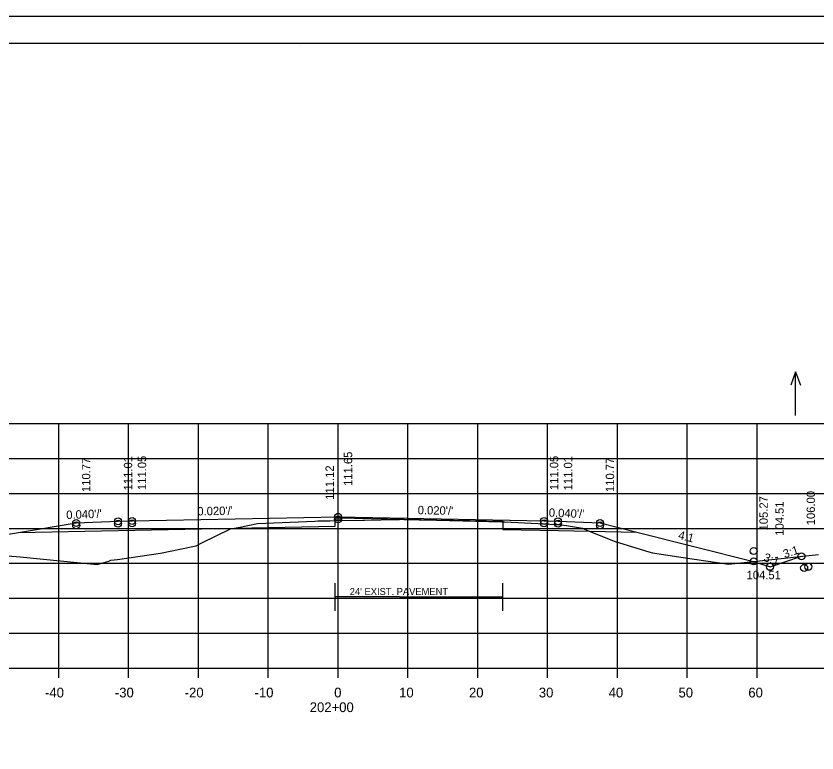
# Model space of a CAD drawing. Extents: x 1175611 to 1176402, y -433344 to -416213.
# Drawn here: x 1175734.9 to 1175849.5, y -425342.2 to -425236.7 of the extents above; entities that cross this region are included whole.
import ezdxf

# ---------------------------------------------------------------- set-up
doc = ezdxf.new("R2010")
doc.units = 0
for name, color, linetype in [('R_Alt Surface', 7, 'Continuous'), ('R_Axis', 7, 'Continuous'), ('R_Axis Annot', 7, 'Continuous'), ('R_Border', 7, 'Continuous'), ('R_Exist Surface', 7, 'Continuous'), ('R_Fin Surface', 7, 'Continuous'), ('R_Grid', 7, 'Continuous'), ('R_No Plot', 7, 'Continuous'), ('R_Water Annot', 7, 'Continuous'), ('R_Xsect Elev', 7, 'Continuous'), ('R_Xsect Slope', 7, 'Continuous')]:
    doc.layers.add(name, color=color, linetype=linetype)

msp = doc.modelspace()

# ---------------------------------------------------------------- linework, layer by layer
at = {"layer": 'R_Alt Surface'}
for q in [(1175780.56, -425319.86), (1175804.56, -425319.86)]:
    msp.add_line((1175789.77, -425319.86), q, dxfattribs=at)
for points in [[(1175735.2, -425310.63), (1175749.47, -425310.35), (1175780.56, -425309.73), (1175780.56, -425308.56), (1175780.97, -425308.55), (1175804.56, -425309.02), (1175804.56, -425310.19), (1175812.47, -425310.35), (1175823.75, -425310.57)], [(1175780.56, -425321.86), (1175780.56, -425317.86)], [(1175804.56, -425321.86), (1175804.56, -425317.86)]]:
    msp.add_lwpolyline(points, dxfattribs=at)
at = {"layer": 'R_Axis'}
for p, q in [((1175640.97, -425330.04), (1175920.97, -425330.04)), ((1175740.97, -425331.44), (1175740.97, -425330.04)), ((1175750.97, -425331.44), (1175750.97, -425330.04)), ((1175760.97, -425331.44), (1175760.97, -425330.04)), ((1175770.97, -425331.44), (1175770.97, -425330.04)), ((1175780.97, -425331.44), (1175780.97, -425330.04)), ((1175790.97, -425331.44), (1175790.97, -425330.04)), ((1175800.97, -425331.44), (1175800.97, -425330.04)), ((1175810.97, -425331.44), (1175810.97, -425330.04)), ((1175820.97, -425331.44), (1175820.97, -425330.04)), ((1175830.97, -425331.44), (1175830.97, -425330.04)), ((1175840.97, -425331.44), (1175840.97, -425330.04))]:
    msp.add_line(p, q, dxfattribs=at)
at = {"layer": 'R_Border'}
for p, q in [((1175622.97, -425240.58), (1175939.15, -425240.58)), ((1175775.49, -425240.84), (1175775.49, -425240.84)), ((1175775.49, -425240.84), (1175775.49, -425240.84))]:
    msp.add_line(p, q, dxfattribs=at)
at = {"layer": 'R_Exist Surface'}
msp.add_lwpolyline([(1175731.3, -425313.77), (1175735.47, -425314.13), (1175746.46, -425315.2), (1175748.14, -425314.71), (1175748.45, -425314.61), (1175749.41, -425314.47), (1175755.54, -425313.6), (1175760.17, -425312.63), (1175760.67, -425312.52), (1175761.48, -425312.12), (1175765.56, -425310.11), (1175766.64, -425309.91), (1175769.45, -425309.34), (1175777.62, -425309), (1175778.09, -425308.98), (1175778.13, -425308.98), (1175779.78, -425308.94), (1175780.4, -425308.93), (1175784.5, -425308.85), (1175784.77, -425308.84), (1175789.47, -425308.76), (1175789.77, -425308.75), (1175789.77, -425308.75), (1175790.13, -425308.74), (1175790.39, -425308.75), (1175792.56, -425308.79), (1175793.18, -425308.8), (1175804.4, -425309.1), (1175804.78, -425309.11), (1175810.5, -425309.4), (1175812.88, -425309.51), (1175813.67, -425309.64), (1175815.94, -425310.02), (1175816.7, -425310.33), (1175820.63, -425311.92), (1175825.47, -425313.38), (1175825.98, -425313.53), (1175830.38, -425314.21), (1175836.89, -425315.18), (1175848.4, -425313.91), (1175849.77, -425313.78)], dxfattribs=at)
at = {"layer": 'R_Fin Surface'}
msp.add_lwpolyline([(1175711.14, -425313.74), (1175715.08, -425315.05), (1175721.47, -425312.92), (1175735.2, -425310.63), (1175743.47, -425309.26), (1175749.47, -425309.02), (1175751.47, -425308.98), (1175780.97, -425308.39), (1175810.47, -425308.98), (1175812.47, -425309.02), (1175818.47, -425309.26), (1175823.75, -425310.57), (1175840.47, -425314.76), (1175842.81, -425315.54), (1175847.32, -425314.03)], dxfattribs=at)
at = {"layer": 'R_Grid'}
for p, q in [((1175640.97, -425295.04), (1175920.97, -425295.04)), ((1175740.97, -425330.04), (1175740.97, -425295.04)), ((1175750.97, -425330.04), (1175750.97, -425295.04)), ((1175760.97, -425330.04), (1175760.97, -425295.04)), ((1175770.97, -425330.04), (1175770.97, -425295.04)), ((1175780.97, -425330.04), (1175780.97, -425295.04)), ((1175790.97, -425330.04), (1175790.97, -425295.04)), ((1175800.97, -425330.04), (1175800.97, -425295.04)), ((1175810.97, -425330.04), (1175810.97, -425295.04)), ((1175820.97, -425330.04), (1175820.97, -425295.04)), ((1175830.97, -425330.04), (1175830.97, -425295.04)), ((1175840.97, -425330.04), (1175840.97, -425295.04)), ((1175640.97, -425300.04), (1175920.97, -425300.04)), ((1175640.97, -425305.04), (1175920.97, -425305.04)), ((1175640.97, -425310.04), (1175920.97, -425310.04)), ((1175640.97, -425315.04), (1175920.97, -425315.04)), ((1175640.97, -425320.04), (1175920.97, -425320.04)), ((1175640.97, -425325.04), (1175920.97, -425325.04)), ((1175640.97, -425330.04), (1175920.97, -425330.04))]:
    msp.add_line(p, q, dxfattribs=at)
at = {"layer": 'R_No Plot'}
msp.add_line((1175610.57, -425236.69), (1175943.91, -425236.69), dxfattribs=at)
msp.add_lwpolyline([(1175610.57, -425236.69), (1175943.91, -425236.69), (1175943.91, -425450.03), (1175610.57, -425450.03)], close=True, dxfattribs=at)
for centre in [(1175751.47, -425308.98), (1175780.97, -425308.39), (1175780.97, -425308.74), (1175810.47, -425308.98), (1175743.47, -425309.26), (1175743.47, -425309.61), (1175749.47, -425309.02), (1175749.47, -425309.37), (1175751.47, -425309.33), (1175810.47, -425309.33), (1175812.47, -425309.02), (1175812.47, -425309.37), (1175818.47, -425309.26), (1175818.47, -425309.61), (1175840.47, -425313.28), (1175847.32, -425314.03), (1175840.47, -425314.76), (1175842.81, -425315.54), (1175847.7, -425315.69), (1175848.31, -425315.54)]:
    msp.add_circle(centre, 0.5, dxfattribs=at)
at = {"layer": 'R_Water Annot'}
for p, q in [((1175846.47, -425287.61), (1175845.77, -425289.53)), ((1175846.47, -425293.89), (1175846.47, -425287.61)), ((1175846.47, -425287.61), (1175847.17, -425289.53))]:
    msp.add_line(p, q, dxfattribs=at)

# ---------------------------------------------------------------- texts
at = {"layer": 'R_Alt Surface'}
msp.add_text("24' EXIST. PAVEMENT", height=1, dxfattribs=at).set_placement((1175782.64, -425319.58))
at = {"layer": 'R_Axis Annot'}
for s, p in [('-40', (1175739.01, -425334.24)), ('-30', (1175749.01, -425334.24)), ('-20', (1175759.01, -425334.24)), ('-10', (1175769.01, -425334.24)), ('0', (1175780.41, -425334.24)), ('10', (1175789.71, -425334.24)), ('20', (1175799.71, -425334.24)), ('30', (1175809.71, -425334.24)), ('40', (1175819.71, -425334.24)), ('50', (1175829.71, -425334.24)), ('60', (1175839.71, -425334.24)), ('202+00', (1175776.91, -425336.34))]:
    msp.add_text(s, height=1.4, dxfattribs=at).set_placement(p)
at = {"layer": 'R_Xsect Elev'}
for s, p in [('111.65', (1175782.99, -425303.96)), ('110.77', (1175745.49, -425304.83)), ('111.01', (1175751.49, -425304.59)), ('111.05', (1175753.49, -425304.55)), ('111.05', (1175812.49, -425304.55)), ('111.01', (1175814.49, -425304.59)), ('110.77', (1175820.49, -425304.83)), ('111.12', (1175780.37, -425305.93)), ('106.00', (1175849.25, -425309.59)), ('105.27', (1175842.49, -425310.33)), ('104.51', (1175844.77, -425311.09))]:
    msp.add_text(s, height=1.2, rotation=90, dxfattribs=at).set_placement(p)
msp.add_text('104.51', height=1.2, dxfattribs=at).set_placement((1175839.46, -425317.31))
at = {"layer": 'R_Xsect Slope'}
for s, rotation, p in [("0.040'/'", 2.2906, (1175742.07, -425308.71)), ("0.020'/'", 1.1458, (1175760.83, -425308.19)), ("0.020'/'", 358.8542, (1175792.36, -425308.01)), ("0.040'/'", 357.7094, (1175811.12, -425308.36)), ('4:1', 345.9638, (1175829.59, -425311.52)), ('3:1', 18.4349, (1175844.91, -425314.31)), ('3:1', 341.5651, (1175841.8, -425314.67))]:
    msp.add_text(s, height=1.2, rotation=rotation, dxfattribs=at).set_placement(p)

doc.saveas('drawing.dxf')
